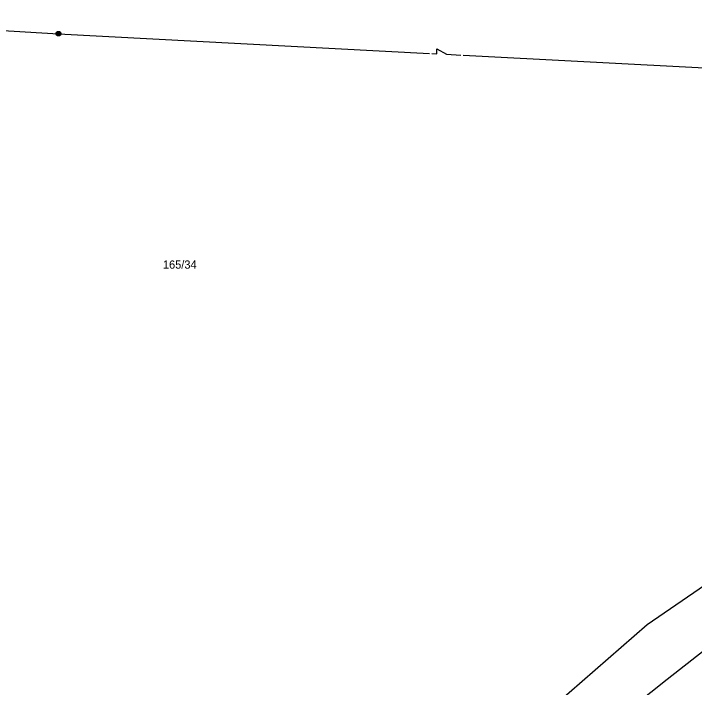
# Model space of a CAD drawing. Extents: x -757994 to -755874, y -1047691 to -1046119.
# Drawn here: x -756694.9 to -756624.4, y -1046609.4 to -1046539.7 of the extents above; entities that cross this region are included whole.
import ezdxf

# ---------------------------------------------------------------- set-up
doc = ezdxf.new("R2010")
doc.units = 0
doc.layers.add('katastrální mapa', color=7, linetype='Continuous')

msp = doc.modelspace()

# ---------------------------------------------------------------- linework, layer by layer
at = {"layer": 'katastrální mapa'}
for p, q in [((-756727.308, -1046539.678), (-756690.27, -1046541.76)), ((-756690.27, -1046541.76), (-756651.858, -1046543.797)), ((-756648.362, -1046543.983), (-756609.95, -1046546.02)), ((-756629.31, -1046602.91), (-756608.85, -1046588.84)), ((-756659.76, -1046629.42), (-756629.31, -1046602.91))]:
    msp.add_line(p, q, dxfattribs=at)
for points in [[(-756690.345, -1046541.52), (-756690.19, -1046541.52), (-756690.065, -1046541.61), (-756690.015, -1046541.755), (-756690.065, -1046541.9), (-756690.19, -1046541.99), (-756690.345, -1046541.99), (-756690.47, -1046541.9), (-756690.52, -1046541.755), (-756690.47, -1046541.61), (-756690.345, -1046541.52), (-756690.33, -1046541.54), (-756690.21, -1046541.54), (-756690.13, -1046541.58), (-756690.41, -1046541.58), (-756690.45, -1046541.62), (-756690.09, -1046541.62), (-756690.09, -1046541.66), (-756690.45, -1046541.66), (-756690.47, -1046541.7), (-756690.07, -1046541.7), (-756690.05, -1046541.74), (-756690.49, -1046541.74), (-756690.49, -1046541.78), (-756690.05, -1046541.78), (-756690.065, -1046541.82), (-756690.47, -1046541.82), (-756690.465, -1046541.86), (-756690.06, -1046541.86), (-756690.085, -1046541.9), (-756690.445, -1046541.9), (-756690.405, -1046541.94), (-756690.125, -1046541.94), (-756690.18, -1046541.98), (-756690.35, -1046541.98)], [(-756651.608, -1046543.81), (-756651.109, -1046543.837), (-756651.082, -1046543.338), (-756650.11, -1046543.89), (-756648.612, -1046543.97)], [(-756627.26, -1046608.56), (-756623.406, -1046605.581), (-756618.909, -1046602.236), (-756614.351, -1046598.974), (-756609.735, -1046595.796), (-756605.061, -1046592.703), (-756600.95, -1046590.09), (-756597.033, -1046587.672), (-756592.676, -1046585.082), (-756588.276, -1046582.566), (-756583.836, -1046580.122), (-756579.355, -1046577.753), (-756575.25, -1046575.67)], [(-756673.72, -1046654.68), (-756670.91, -1046651.22), (-756667.76, -1046647.475), (-756664.547, -1046643.784), (-756661.271, -1046640.148), (-756657.935, -1046636.568), (-756654.538, -1046633.046), (-756651.082, -1046629.581), (-756647.88, -1046626.48), (-756644.722, -1046623.501), (-756641.279, -1046620.359), (-756637.785, -1046617.272), (-756634.242, -1046614.243), (-756630.651, -1046611.272), (-756627.26, -1046608.56)]]:
    msp.add_lwpolyline(points, dxfattribs=at)

# ---------------------------------------------------------------- texts
msp.add_text('165/34', height=0.85, dxfattribs=at).set_placement((-756679.444, -1046566.08))

doc.saveas('drawing.dxf')
